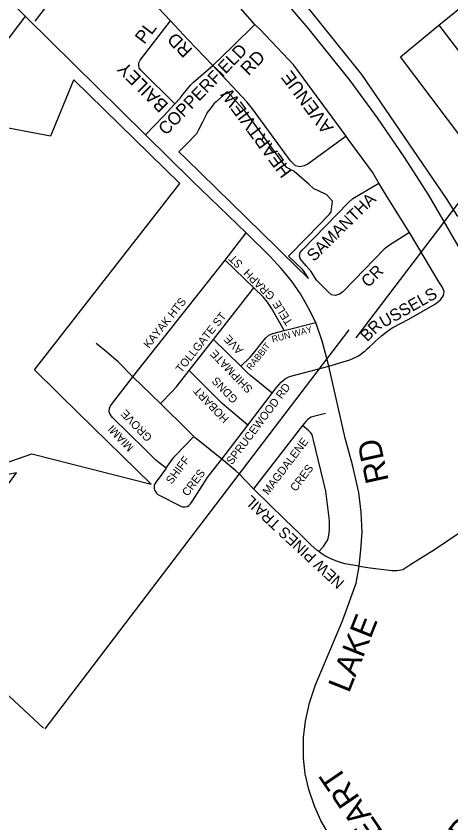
# Model space of a CAD drawing. Extents: x 586326 to 623965, y 4819854 to 4857850.
# Drawn here: x 598542 to 599136, y 4841841 to 4842943 of the extents above; entities that cross this region are included whole.
import ezdxf

# ---------------------------------------------------------------- set-up
doc = ezdxf.new("R2010")
doc.units = 0
for name, color, linetype in [('Lots_Concessions', 7, 'Continuous'), ('Major Rds and Hwys', 7, 'Continuous'), ('Major Rds Lbls', 7, 'Continuous'), ('Minor Rd Lbls', 7, 'Continuous'), ('Minor Rds', 7, 'Continuous'), ('Park Outlines', 7, 'Continuous'), ('Private Rds', 7, 'Continuous'), ('Proposed Minor Rds', 7, 'Continuous')]:
    doc.layers.add(name, color=color, linetype=linetype)

msp = doc.modelspace()

# ---------------------------------------------------------------- linework, layer by layer
at = {"layer": 'Lots_Concessions'}
for p, q in [((599124.6, 4843664.9), (598567.2, 4842936.2)), ((599576.2, 4843254.5), (599005.8, 4842503.6)), ((598553.5, 4842942), (598455.2, 4842813.4)), ((598996.2, 4842514.5), (598580.6, 4841969.5)), ((598525.3, 4842020.5), (598579, 4841970.1))]:
    msp.add_line(p, q, dxfattribs=at)
at = {"layer": 'Major Rds and Hwys'}
for points in [[(598652, 4842846.3), (598556.2, 4842940.7), (598377.2, 4843122.8)], [(599144.9, 4842669.3), (599129.6, 4842693.8), (599014, 4842863), (598844.1, 4843074.9)], [(598880.7, 4842993.6), (598912.8, 4842958.3), (598940.1, 4842926.6), (598997.6, 4842855.1), (599034.9, 4842803.8), (599071.5, 4842750.7), (599104.8, 4842698.2), (599171.7, 4842583.7)], [(598718.4, 4842780.9), (598652, 4842846.3)], [(598782.2, 4842717.9), (598718.4, 4842780.9)], [(598855.7, 4842647.1), (598782.2, 4842717.9)], [(598917.8, 4842581.5), (598903.7, 4842598.4), (598888.2, 4842615.1), (598855.7, 4842647.1)], [(598951.2, 4842524.4), (598940.8, 4842544.7), (598929.9, 4842563.7), (598917.8, 4842581.5)], [(598969, 4842465), (598960.2, 4842497.6), (598951.2, 4842524.4)], [(599010.1, 4842191.8), (599012.7, 4842213.7), (599014.3, 4842238.2), (599013.1, 4842265.2), (599009.6, 4842292.1), (599001, 4842330.1), (598991.3, 4842366.6), (598969, 4842465)], [(599101.4, 4841703.8), (599067.1, 4841732.7), (599037.1, 4841755.7), (599007.4, 4841779.7), (598985.2, 4841803), (598970.9, 4841821.6), (598957.8, 4841844.2), (598949.1, 4841863.6), (598941.7, 4841886.3), (598936.5, 4841907.7), (598934, 4841929.5), (598934.2, 4841957.4), (598936.9, 4841979.8), (598942.3, 4842005.1), (598950.7, 4842029.7), (598987.3, 4842117.1), (599006.1, 4842168.4), (599010.1, 4842191.8)]]:
    msp.add_lwpolyline(points, dxfattribs=at)
at = {"layer": 'Minor Rds'}
for points in [[(598752.4, 4842936.6), (598625.6, 4843071.1), (598528.8, 4843166.8)], [(598867.9, 4842931.4), (598796.9, 4843012.5)], [(598758.4, 4842822.9), (598711.9, 4842869.3), (598709.9, 4842872.5), (598709.1, 4842875.8), (598709.3, 4842878.9), (598710.9, 4842882.7), (598752.4, 4842936.6)], [(598810.2, 4842875.5), (598776.2, 4842911.1), (598752.4, 4842936.6)], [(598810.2, 4842875.5), (598838.1, 4842902.4), (598867.9, 4842931.4)], [(598992.5, 4842778.9), (598921, 4842875.9), (598874.8, 4842924.5), (598867.9, 4842931.4)], [(598758.4, 4842822.9), (598765.9, 4842831), (598770, 4842836.4), (598779.8, 4842848.4), (598784.1, 4842852.9), (598810.2, 4842875.5)], [(598992.5, 4842778.9), (598939.9, 4842740.5), (598935.3, 4842738.2), (598929.1, 4842737.1), (598923.3, 4842738.5), (598920.1, 4842741.4), (598916.6, 4842745.2), (598864.6, 4842816.3), (598856.6, 4842825.7), (598810.2, 4842875.5)], [(598718.4, 4842780.9), (598743, 4842806.1), (598758.4, 4842822.9)], [(599037.1, 4842714.7), (599028.7, 4842729.9), (598995.4, 4842774.9), (598992.5, 4842778.9)], [(599078.9, 4842647.3), (599051.5, 4842630.1), (599044.3, 4842624.6), (599003.7, 4842582.7), (598987.3, 4842566), (598982.6, 4842562.8), (598977.3, 4842561.2), (598972.4, 4842562.4), (598967.3, 4842566.6), (598952, 4842582.2), (598944.6, 4842593.9), (598938, 4842601.8), (598930.2, 4842611), (598928.7, 4842615.2), (598929.7, 4842619.9), (598932.8, 4842623.9), (598995.7, 4842688.2), (599001.8, 4842693.6), (599037.1, 4842714.7)], [(599078.9, 4842647.3), (599048.6, 4842696.1), (599037.1, 4842714.7)], [(598969, 4842465), (598997.6, 4842473.4), (599002.7, 4842475.5), (599005.9, 4842477.1), (599009.3, 4842479.1), (599012.4, 4842481.3), (599015.2, 4842483.4), (599018.3, 4842485.7), (599021.3, 4842488.5), (599025, 4842491.8), (599028.8, 4842495.3), (599032.6, 4842498.9), (599036.9, 4842502.7), (599041, 4842506.3), (599047.2, 4842511.3), (599054.2, 4842516.4), (599056.4, 4842517.8), (599078, 4842529), (599114.6, 4842549.7), (599121.3, 4842555.2), (599125.6, 4842561.2), (599126.2, 4842566.8), (599123.7, 4842573.2), (599119.3, 4842580.2), (599078.9, 4842647.3)], [(598701.2, 4842450.2), (598681.2, 4842470.5)], [(598891.3, 4842427.7), (598897.2, 4842435.5), (598903.8, 4842443.1), (598909, 4842447.3), (598915.2, 4842450.5), (598969, 4842465)], [(598738.9, 4842414), (598701.2, 4842450.2)], [(598858.3, 4842384.4), (598891.3, 4842427.7)], [(598784.2, 4842368.5), (598780.5, 4842372.2), (598776.9, 4842375.9), (598738.9, 4842414)], [(598822.8, 4842337.8), (598858.3, 4842384.4)], [(598822.8, 4842337.8), (598790.1, 4842363.5), (598786.7, 4842366.3), (598784.2, 4842368.5)], [(598846.3, 4842317.9), (598841.9, 4842321.8), (598822.8, 4842337.8)], [(598866, 4842297), (598846.3, 4842317.9)], [(598955.1, 4842211.4), (598952.2, 4842213.4), (598944.7, 4842220.1), (598929.2, 4842235.7), (598908.6, 4842255.5), (598866, 4842297)], [(599010.1, 4842191.8), (598990.6, 4842194.9), (598980.7, 4842198.1), (598970.5, 4842202), (598963.4, 4842205.5), (598958, 4842209.4), (598955.1, 4842211.4)]]:
    msp.add_lwpolyline(points, dxfattribs=at)
at = {"layer": 'Park Outlines'}
for points in [[(598449.2, 4842305.3), (598563.1, 4842345.1), (598726, 4842303.7), (598626.5, 4842401.1), (598601.7, 4842425.3), (598597.8, 4842429.2), (598566.7, 4842459.6), (598765.3, 4842714.1), (598620.2, 4842855.9), (598620.1, 4842855.6), (598588.7, 4842778.9), (598523.8, 4842791.3)], [(598526.2, 4842297.2), (598542.3, 4842319.2), (598445.3, 4842300.4)]]:
    msp.add_lwpolyline(points, dxfattribs=at)
msp.add_lwpolyline([(598897.8, 4842626.7), (598904.9, 4842619.7), (598941.2, 4842584.3), (598937.6, 4842590.3), (598935.1, 4842593.9), (598932.2, 4842597.2), (598913.8, 4842615.2), (598939.4, 4842641.2), (598969.8, 4842672.2), (598971.9, 4842675.8), (598974, 4842690.2), (598966.3, 4842698.8), (598953.7, 4842704.6), (598948.2, 4842707.1), (598941.7, 4842713.3), (598921.3, 4842730.9), (598920.6, 4842731.5), (598917.4, 4842732.7), (598914.4, 4842734.3), (598911.6, 4842736.3), (598909.1, 4842738.7), (598906.9, 4842741.3), (598855.8, 4842811.1), (598853.5, 4842814.1), (598851, 4842816.9), (598830.2, 4842839.6), (598824.4, 4842834.4), (598819.6, 4842830.1), (598814.8, 4842825.8), (598811.9, 4842823.2), (598810.4, 4842821.2), (598806.5, 4842816.2), (598802.7, 4842811.1), (598802.2, 4842810.5), (598801.1, 4842808.2), (598799.7, 4842805.4), (598796, 4842798.2), (598790.7, 4842787.6), (598787.9, 4842782.1), (598787.6, 4842781.8), (598783.2, 4842777.2), (598778.8, 4842772.7), (598766.1, 4842759.7), (598764, 4842757.5), (598773.5, 4842748.3)], close=True, dxfattribs=at)
at = {"layer": 'Private Rds'}
for points in [[(599119.2, 4842930.5), (599152.5, 4842957.5), (599166.1, 4842974.7), (599196.4, 4843001), (599213.9, 4843010.8), (599254.9, 4843044.1)], [(599066.6, 4842887.4), (599119.2, 4842930.5)], [(599119.2, 4842930.5), (599162.3, 4842874.1)], [(599156.8, 4842763.8), (599151.7, 4842774.6), (599066.6, 4842887.4)], [(598827, 4842609.6), (598855.7, 4842647.1)], [(598701.2, 4842450.2), (598827, 4842609.6)], [(598866.5, 4842571.6), (598827, 4842609.6)], [(598811.3, 4842501.2), (598866.5, 4842571.6)], [(598907.8, 4842513.3), (598890.7, 4842544), (598884.9, 4842552.1), (598878.9, 4842559.5), (598866.5, 4842571.6)], [(598907.8, 4842513.3), (598951.2, 4842524.4)], [(598848.5, 4842464.6), (598861.2, 4842477.2), (598866.2, 4842483), (598878.5, 4842498.5), (598882.8, 4842503.4), (598886.9, 4842506.9), (598892.4, 4842509.4), (598907.8, 4842513.3)], [(598778.2, 4842459), (598811.3, 4842501.2)], [(598848, 4842465.2), (598811.3, 4842501.2)], [(598891.3, 4842427.7), (598861.6, 4842452.2), (598857.2, 4842456.1), (598849.1, 4842464.1), (598848.5, 4842464.6), (598848, 4842465.2)], [(598746.4, 4842325.4), (598736.8, 4842332.7), (598732.6, 4842336.5), (598717.9, 4842350.9), (598673.3, 4842394.7), (598670, 4842398.7), (598668.8, 4842402.6), (598669.1, 4842407.2), (598670.3, 4842410.7), (598701.2, 4842450.2)], [(598738.9, 4842414), (598754.6, 4842430), (598760.4, 4842436.3), (598778.2, 4842459)], [(598858.3, 4842384.4), (598829.2, 4842409), (598822.8, 4842414.4), (598816.5, 4842420.3), (598778.2, 4842459)], [(598964.2, 4842400), (598947.8, 4842395.9), (598944.5, 4842394.9), (598942.2, 4842393.7), (598939.6, 4842391.6), (598937.2, 4842389.1), (598933.5, 4842384.4), (598933, 4842383.7)], [(598933, 4842383.7), (598866, 4842297)], [(598955.1, 4842211.4), (598961.4, 4842218.5), (598963.9, 4842222.1), (598966.5, 4842226.3), (598967.8, 4842229.2), (598969, 4842233.9), (598969.6, 4842240.6), (598969.9, 4842253), (598969.4, 4842257.6), (598964.5, 4842294.1), (598947.7, 4842363.7), (598946.3, 4842369.2), (598945.4, 4842371.7), (598943.9, 4842374.2), (598941.1, 4842377), (598933, 4842383.7)], [(598784.2, 4842368.5), (598759.3, 4842342.7), (598756.6, 4842340), (598754.5, 4842337.5), (598747.2, 4842326.7), (598746.4, 4842325.4)], [(598746.4, 4842325.4), (598742, 4842318.9), (598739.5, 4842315.5), (598732.9, 4842306.8), (598731.1, 4842304.1), (598730.3, 4842301.7), (598730.1, 4842299.2), (598730.3, 4842297.4), (598730.8, 4842295.3), (598731.8, 4842293.4), (598733.4, 4842291.4), (598735.3, 4842289.7), (598737.2, 4842288.6), (598765.9, 4842273.8), (598769, 4842272.7), (598772, 4842272.6), (598775.1, 4842273.2), (598777.6, 4842274.6), (598779.9, 4842276.8), (598782.2, 4842279.8), (598803.1, 4842312.7), (598805.6, 4842316.4), (598822.8, 4842337.8)]]:
    msp.add_lwpolyline(points, dxfattribs=at)
at = {"layer": 'Proposed Minor Rds'}
for points in [[(598681.2, 4842470.5), (598662.2, 4842486.8), (598651, 4842495.9)], [(599010.1, 4842191.8), (599025.4, 4842189.5), (599054.7, 4842185.8), (599062.4, 4842185.6), (599069.7, 4842187.1), (599080.8, 4842194.2), (599113, 4842214.5), (599160.8, 4842246.6), (599177.1, 4842257.1), (599182.9, 4842262.2), (599185.4, 4842267.2), (599186, 4842271.4), (599188.4, 4842284.1), (599192.7, 4842303.8)]]:
    msp.add_lwpolyline(points, dxfattribs=at)

# ---------------------------------------------------------------- texts
at = {"layer": 'Major Rds Lbls'}
for s, height, rotation, p in [('RD', 31.51, 102.3592, (599050.9, 4842308.5)), ('LAKE', 31.51, 68.3465, (598996.3, 4842017.2)), ('ROAD NO. 107)', 33.17, 52.3707, (599097.1, 4841733)), ('HEART ', 31.51, 124.2943, (599060.8, 4841803.4))]:
    msp.add_text(s, height=height, rotation=rotation, dxfattribs=at).set_placement(p)
at = {"layer": 'Minor Rd Lbls'}
for s, height, rotation, p in [('PL', 18, 52.6747, (598716.7, 4842903.5)), ('RD', 18, 135.0708, (598783.7, 4842897.5)), ('COPPERFIELD', 17.1, 45.8598, (598746.3, 4842779.2)), ('RD', 18, 45.8598, (598859.1, 4842860.7)), ('BAILEY', 18, 135.0708, (598750.6, 4842822.4)), ('AVENUE', 18, 126.7109, (598976.1, 4842790.8)), ('HEARTVIEW', 18, 126.3246, (598919.4, 4842730.6)), ('SAMANTHA', 16.25, 44.5121, (598948.4, 4842606.8)), ('ST', 11, 135.0716, (598852.1, 4842605.1)), ('GRAPH', 11, 135.0716, (598896.1, 4842561.6)), ('CR', 16.25, 44.5121, (599022.6, 4842571.3)), ('USSELS', 16.25, 29.4856, (599043.9, 4842516.9)), ('KAYAK HTS', 11, 51.3014, (598723.1, 4842488.3)), ('TELE', 11, 122.233, (598920.1, 4842524.8)), ('TOLLGATE ST', 11, 51.3014, (598767.2, 4842454.9)), ('BR', 16.25, 44.5121, (599021.2, 4842497.3)), ('RUN WAY', 9, 14.6723, (598892, 4842496.9)), ('AVE', 11, 133.8854, (598852.6, 4842487.4)), ('RABBIT', 9, 50.9065, (598862.3, 4842458.5)), ('SHIPMATE', 11, 133.8854, (598865.6, 4842434.3)), ('GDNS', 11, 133.8854, (598845.4, 4842420.4)), ('SPRUCEWOOD RD', 11, 53.0041, (598836.4, 4842329.2)), ('HOBART', 11, 133.8854, (598833.2, 4842393.5)), ('GROVE', 11, 133.8854, (598728.2, 4842368.1)), ('MIAMI', 11, 133.8854, (598703.2, 4842354.6)), ('MAGDALENE', 11, 53.0041, (598886, 4842288)), ('SHIFF', 11, 53.0041, (598754, 4842302.6)), ('CRES', 11, 53.0041, (598923.8, 4842292.7)), ('CRES', 11, 53.0041, (598775.9, 4842286.1)), ('NEW PINES TRAIL', 15, 137.1877, (598991.2, 4842170.4))]:
    msp.add_text(s, height=height, rotation=rotation, dxfattribs=at).set_placement(p)

doc.saveas('drawing.dxf')
